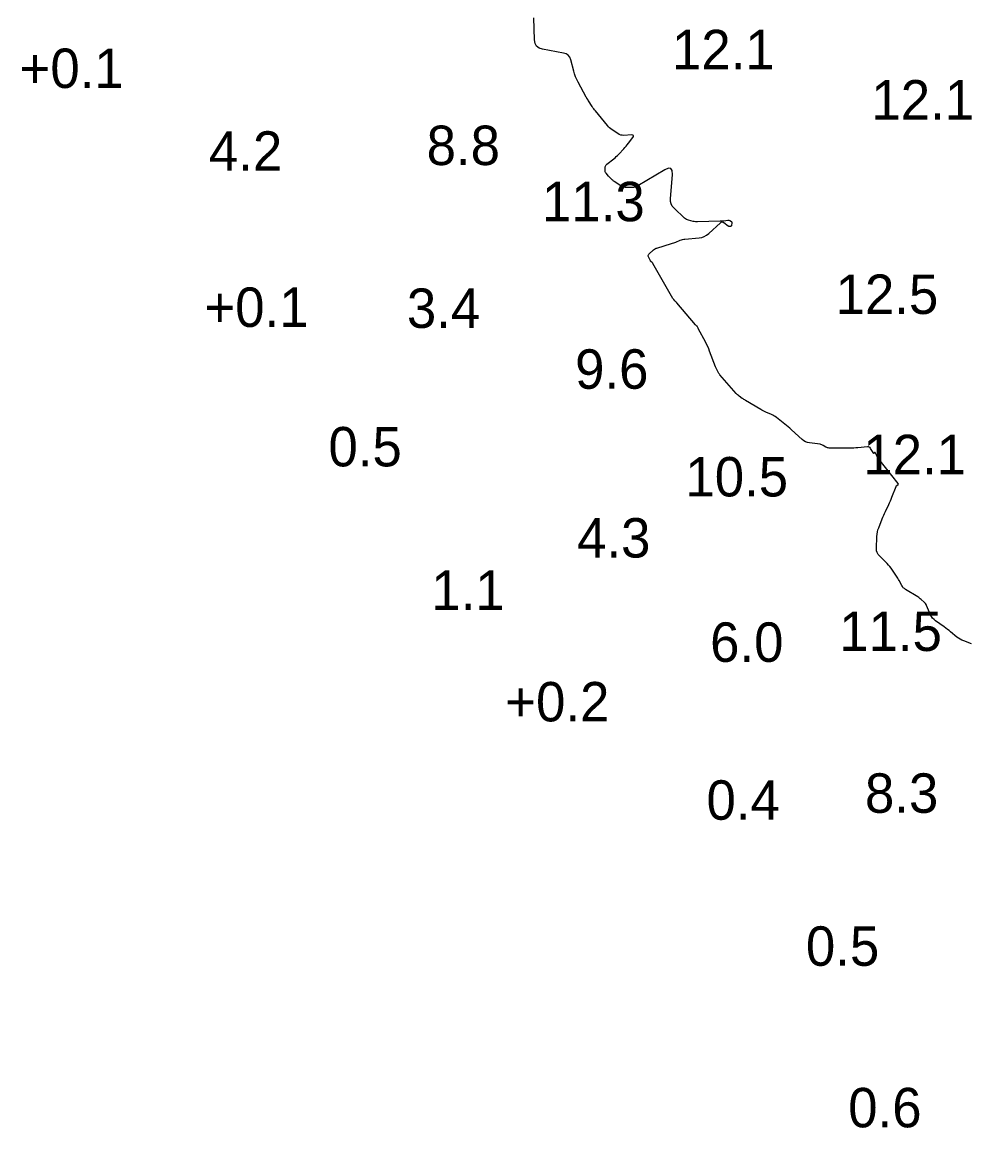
# Model space of a CAD drawing. Extents: x 815352 to 820877, y 582403 to 597439.
# Drawn here: x 818720.5 to 818839.9, y 594334.3 to 594474.4 of the extents above; entities that cross this region are included whole.
import ezdxf

# ---------------------------------------------------------------- set-up
doc = ezdxf.new("R2010")
doc.units = 0
doc.layers.add('V-CONT-EL12', color=7, linetype='Continuous')
doc.layers.add('V-TOPO-SOUN', color=7, linetype='Continuous')

msp = doc.modelspace()

# ---------------------------------------------------------------- linework, layer by layer
at = {"layer": 'V-CONT-EL12'}
for points in [[(818794.95, 594454.69), (818794.89, 594454.74), (818794.84, 594454.8), (818794.78, 594454.87), (818794.46, 594455.24), (818794.4, 594455.33), (818794.36, 594455.42), (818794.34, 594455.51), (818794.33, 594455.62), (818794.36, 594456.04), (818794.38, 594456.14), (818794.41, 594456.24), (818794.47, 594456.32), (818794.54, 594456.39), (818795.42, 594457.07), (818795.59, 594457.21), (818795.75, 594457.36), (818795.91, 594457.51), (818796.06, 594457.67), (818796.69, 594458.35), (818796.85, 594458.52), (818797, 594458.69), (818797.14, 594458.86), (818797.28, 594459.04), (818797.85, 594459.77), (818797.94, 594459.92), (818797.95, 594460.03), (818797.86, 594460.09), (818797.67, 594460.1), (818796.71, 594460.04), (818796.51, 594460.05), (818796.31, 594460.08), (818796.12, 594460.15), (818795.94, 594460.26), (818795.24, 594460.73), (818795.07, 594460.86), (818794.91, 594461), (818794.76, 594461.14), (818794.63, 594461.3), (818793.1, 594463.16), (818793, 594463.29), (818792.9, 594463.42), (818792.8, 594463.55), (818792.71, 594463.69), (818792.22, 594464.44), (818792.2, 594464.48), (818792.18, 594464.52), (818792.15, 594464.55), (818792.13, 594464.59), (818792.04, 594464.74), (818792.02, 594464.77), (818791.99, 594464.81), (818791.97, 594464.85), (818791.95, 594464.89), (818790.91, 594466.8), (818790.74, 594467.14), (818790.59, 594467.48), (818790.47, 594467.83), (818790.36, 594468.18), (818789.98, 594469.63), (818789.85, 594469.95), (818789.65, 594470.2), (818789.39, 594470.38), (818789.06, 594470.48), (818786.4, 594470.97), (818785.97, 594471.11), (818785.66, 594471.35), (818785.47, 594471.69), (818785.4, 594472.14), (818785.32, 594474.92)], [(818840.76, 594395.62), (818839.79, 594395.97), (818839.55, 594396.07), (818839.32, 594396.18), (818839.11, 594396.32), (818838.91, 594396.47), (818838.11, 594397.12), (818837.91, 594397.29), (818837.7, 594397.44), (818837.5, 594397.6), (818837.29, 594397.75), (818836.21, 594398.52), (818836.01, 594398.68), (818835.84, 594398.86), (818835.7, 594399.07), (818835.58, 594399.29), (818835.06, 594400.48), (818835, 594400.6), (818834.93, 594400.7), (818834.85, 594400.8), (818834.76, 594400.89), (818834.37, 594401.23), (818834.27, 594401.31), (818834.17, 594401.39), (818834.07, 594401.47), (818833.96, 594401.54), (818832.38, 594402.5), (818832.25, 594402.6), (818832.12, 594402.72), (818832.02, 594402.85), (818831.93, 594402.99), (818831.61, 594403.61), (818831.52, 594403.76), (818831.44, 594403.91), (818831.34, 594404.06), (818831.25, 594404.2), (818830.57, 594405.18), (818830.42, 594405.39), (818830.26, 594405.59), (818830.09, 594405.78), (818829.91, 594405.96), (818829.1, 594406.74), (818828.93, 594406.94), (818828.81, 594407.16), (818828.74, 594407.4), (818828.72, 594407.67), (818828.77, 594409.22), (818828.79, 594409.5), (818828.84, 594409.78), (818828.91, 594410.05), (818829, 594410.32), (818829.45, 594411.44), (818829.54, 594411.67), (818829.64, 594411.9), (818829.74, 594412.13), (818829.85, 594412.36), (818830.28, 594413.26), (818830.38, 594413.49), (818830.48, 594413.72), (818830.58, 594413.95), (818830.67, 594414.18), (818831.2, 594415.54), (818831.22, 594415.59), (818831.24, 594415.62), (818831.27, 594415.66), (818831.3, 594415.69), (818831.45, 594415.8), (818831.48, 594415.83), (818831.49, 594415.86), (818831.48, 594415.9), (818831.46, 594415.93), (818829.05, 594418.98), (818828.99, 594419.07), (818828.93, 594419.15), (818828.87, 594419.24), (818828.82, 594419.33), (818828.54, 594419.84), (818828.52, 594419.85), (818828.51, 594419.86), (818828.5, 594419.85), (818828.48, 594419.84), (818828.42, 594419.74), (818828.41, 594419.72), (818828.39, 594419.72), (818828.38, 594419.72), (818828.37, 594419.74), (818827.98, 594420.37), (818827.9, 594420.47), (818827.81, 594420.53), (818827.7, 594420.57), (818827.57, 594420.57), (818826.36, 594420.46), (818826.12, 594420.44), (818825.87, 594420.42), (818825.63, 594420.41), (818825.38, 594420.41), (818822.71, 594420.42), (818822.6, 594420.43), (818822.51, 594420.45), (818822.41, 594420.49), (818822.32, 594420.54), (818821.97, 594420.76), (818821.88, 594420.8), (818821.78, 594420.84), (818821.68, 594420.87), (818821.58, 594420.89), (818820.23, 594421.08), (818819.98, 594421.13), (818819.74, 594421.22), (818819.52, 594421.34), (818819.32, 594421.5), (818817.97, 594422.72), (818817.76, 594422.92), (818817.54, 594423.1), (818817.32, 594423.28), (818817.1, 594423.46), (818816.04, 594424.29), (818815.89, 594424.4), (818815.73, 594424.5), (818815.57, 594424.59), (818815.4, 594424.67), (818814.72, 594424.98), (818814.55, 594425.05), (818814.38, 594425.14), (818814.21, 594425.22), (818814.05, 594425.32), (818812.14, 594426.45), (818812.03, 594426.51), (818811.93, 594426.57), (818811.83, 594426.64), (818811.72, 594426.71), (818811.32, 594426.99), (818811.22, 594427.06), (818811.13, 594427.14), (818811.04, 594427.23), (818810.96, 594427.31), (818808.88, 594429.71), (818808.82, 594429.78), (818808.76, 594429.86), (818808.71, 594429.94), (818808.66, 594430.03), (818808.48, 594430.37), (818808.44, 594430.46), (818808.39, 594430.54), (818808.36, 594430.63), (818808.32, 594430.72), (818807.58, 594432.7), (818807.47, 594433), (818807.34, 594433.29), (818807.2, 594433.58), (818807.06, 594433.86), (818806.18, 594435.47), (818806.17, 594435.51), (818806.15, 594435.54), (818806.13, 594435.58), (818806.11, 594435.62), (818806.05, 594435.77), (818806.03, 594435.8), (818806.01, 594435.83), (818805.99, 594435.85), (818805.97, 594435.88), (818805.87, 594435.96), (818805.84, 594435.98), (818805.82, 594436), (818805.8, 594436.03), (818805.78, 594436.05), (818803.41, 594438.83), (818803.39, 594438.85), (818803.38, 594438.87), (818803.36, 594438.89), (818803.34, 594438.91), (818803.26, 594438.98), (818803.24, 594439), (818803.22, 594439.02), (818803.2, 594439.04), (818803.18, 594439.06), (818803.04, 594439.23), (818803.01, 594439.27), (818802.98, 594439.3), (818802.96, 594439.34), (818802.93, 594439.38), (818800.4, 594443.82), (818800.38, 594443.85), (818800.36, 594443.88), (818800.33, 594443.91), (818800.3, 594443.93), (818800.18, 594444.02), (818800.15, 594444.04), (818800.12, 594444.07), (818800.1, 594444.1), (818800.08, 594444.13), (818799.83, 594444.64), (818799.8, 594444.74), (818799.8, 594444.83), (818799.83, 594444.91), (818799.89, 594444.99), (818800.46, 594445.52), (818800.49, 594445.55), (818800.52, 594445.57), (818800.56, 594445.59), (818800.59, 594445.62), (818800.73, 594445.7), (818800.77, 594445.72), (818800.81, 594445.73), (818800.84, 594445.75), (818800.88, 594445.76), (818802.74, 594446.33), (818802.89, 594446.38), (818803.03, 594446.43), (818803.17, 594446.48), (818803.31, 594446.53), (818803.86, 594446.75), (818804.01, 594446.8), (818804.15, 594446.84), (818804.29, 594446.87), (818804.44, 594446.89), (818806.25, 594447.06), (818806.59, 594447.11), (818806.9, 594447.22), (818807.2, 594447.39), (818807.47, 594447.6), (818808.95, 594448.98), (818809.05, 594449.05), (818809.15, 594449.07), (818809.26, 594449.06), (818809.36, 594449), (818809.92, 594448.57), (818809.96, 594448.55), (818810, 594448.53), (818810.05, 594448.52), (818810.09, 594448.53), (818810.28, 594448.55), (818810.32, 594448.56), (818810.36, 594448.59), (818810.38, 594448.62), (818810.4, 594448.66), (818810.45, 594448.91), (818810.45, 594448.96), (818810.44, 594449.01), (818810.42, 594449.04), (818810.37, 594449.08), (818810.13, 594449.21), (818810.07, 594449.24), (818810.01, 594449.26), (818809.95, 594449.26), (818809.88, 594449.26), (818809.37, 594449.19), (818809.26, 594449.18), (818809.15, 594449.17), (818809.04, 594449.16), (818808.93, 594449.15), (818806.06, 594449.08), (818805.91, 594449.08), (818805.77, 594449.09), (818805.62, 594449.11), (818805.48, 594449.14), (818804.91, 594449.29), (818804.77, 594449.34), (818804.64, 594449.4), (818804.52, 594449.47), (818804.41, 594449.57), (818803.07, 594450.81), (818802.85, 594451.06), (818802.69, 594451.35), (818802.62, 594451.66), (818802.61, 594451.99), (818802.87, 594455.08), (818802.85, 594455.59), (818802.68, 594455.86), (818802.36, 594455.89), (818801.89, 594455.69), (818798.48, 594453.63), (818798.32, 594453.55), (818798.14, 594453.48), (818797.96, 594453.45), (818797.77, 594453.43), (818797.01, 594453.42), (818796.83, 594453.43), (818796.65, 594453.47), (818796.48, 594453.53), (818796.32, 594453.63), (818795.49, 594454.2), (818795.42, 594454.24), (818795.36, 594454.29), (818795.3, 594454.35), (818795.24, 594454.4), (818795, 594454.63), (818794.95, 594454.69)]]:
    msp.add_lwpolyline(points, dxfattribs=at)

# ---------------------------------------------------------------- texts
at = {"layer": 'V-TOPO-SOUN'}
for s, p in [('12.1 ', (818802.81, 594468.42)), ('+0.1 ', (818720.14, 594466.05)), ('12.1 ', (818828.08, 594462.05)), ('4.2', (818744.13, 594455.56)), ('8.8', (818771.72, 594456.28)), ('11.3 ', (818786.34, 594449.16)), ('12.5 ', (818823.54, 594437.41)), ('+0.1 ', (818743.56, 594435.77)), ('3.4', (818769.22, 594435.64)), ('9.6', (818790.53, 594427.93)), ('0.5', (818759.28, 594418.09)), ('12.1 ', (818827.06, 594417.1)), ('10.5 ', (818804.51, 594414.28)), ('4.3', (818790.78, 594406.54)), ('1.1', (818772.32, 594399.91)), ('11.5 ', (818824, 594394.7)), ('6.0', (818807.64, 594393.32)), ('+0.2 ', (818781.68, 594385.77)), ('8.3', (818827.26, 594374.19)), ('0.4', (818807.18, 594373.31)), ('0.5', (818819.78, 594354.8)), ('0.6', (818825.14, 594334.33))]:
    msp.add_text(s, height=5, dxfattribs=at).set_placement(p)

doc.saveas('drawing.dxf')
